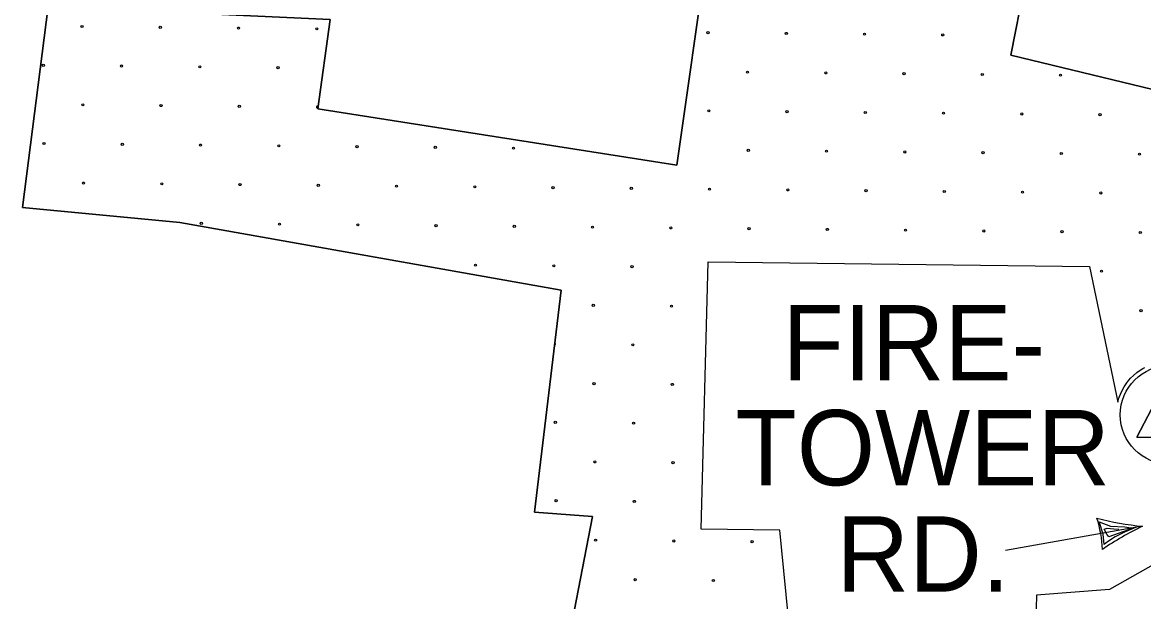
# Model space of a CAD drawing. Extents: x 1788175 to 1969470, y 584502 to 738744.
# Drawn here: x 1869052 to 1874562, y 624002 to 626848 of the extents above; entities that cross this region are included whole.
import ezdxf

# ---------------------------------------------------------------- set-up
doc = ezdxf.new("R2010")
doc.units = 0
for name, color, linetype in [('DESIGN - EROSION CONTROL - Devices', 7, 'Continuous'), ('DESIGN - ROW - Right-of-Way and Easement Labels', 7, 'Continuous'), ('DESIGN - SCRATCH - User 1', 7, 'Continuous'), ('DESIGN - UTILITIES - Cable (Underground) with Text', 7, 'Continuous'), ('SURVEY - DRAINAGE - Bridges', 7, 'Continuous')]:
    doc.layers.add(name, color=color, linetype=linetype)

msp = doc.modelspace()

# ---------------------------------------------------------------- linework, layer by layer
at = {"layer": 'DESIGN - EROSION CONTROL - Devices'}
for centre in [(1869344.7, 626827.7), (1869729.2, 626824), (1870113.8, 626820.3), (1870498.3, 626816.5), (1872421.1, 626797.9), (1872805.6, 626794.1), (1873190.2, 626790.4), (1873574.7, 626786.7), (1869154.2, 626637.3), (1869538.8, 626633.6), (1869923.3, 626629.8), (1870307.9, 626626.1), (1872615.2, 626603.7), (1872999.8, 626600), (1873384.3, 626596.2), (1873768.9, 626592.5), (1874153.4, 626588.8), (1869348.4, 626443.2), (1869732.9, 626439.4), (1870117.5, 626435.7), (1872424.8, 626413.3), (1872809.4, 626409.6), (1873193.9, 626405.8), (1873578.5, 626402.1), (1873963, 626398.4), (1874347.6, 626394.6), (1869158, 626252.8), (1869542.5, 626249), (1869927.1, 626245.3), (1870311.6, 626241.6), (1870696.2, 626237.8), (1871080.7, 626234.1), (1871465.3, 626230.4), (1872619, 626219.2), (1873003.5, 626215.4), (1873388.1, 626211.7), (1873772.6, 626208), (1874157.2, 626204.2), (1874541.7, 626200.5), (1869352.1, 626058.6), (1869736.7, 626054.9), (1870121.2, 626051.2), (1870505.8, 626047.4), (1870890.3, 626043.7), (1871274.9, 626040), (1871659.4, 626036.2), (1872044, 626032.5), (1872428.5, 626028.7), (1872813.1, 626025), (1873197.6, 626021.3), (1873582.2, 626017.5), (1873966.8, 626013.8), (1874351.3, 626010.1), (1869930.8, 625860.7), (1870315.4, 625857), (1870699.9, 625853.3), (1871084.5, 625849.5), (1871469, 625845.8), (1871853.6, 625842.1), (1872238.1, 625838.3), (1872622.7, 625834.6), (1873007.2, 625830.9), (1873391.8, 625827.1), (1873776.3, 625823.4), (1874160.9, 625819.7), (1874545.5, 625815.9), (1871278.6, 625655.4), (1871663.2, 625651.7), (1872047.7, 625647.9), (1874355, 625625.5), (1871857.3, 625457.5), (1872241.9, 625453.8), (1874549.2, 625431.4), (1872051.5, 625263.4), (1871861, 625073), (1872245.6, 625069.2), (1871670.6, 624882.6), (1872055.2, 624878.8), (1871864.8, 624688.4), (1872249.3, 624684.7), (1871674.4, 624498), (1872058.9, 624494.3), (1871868.5, 624303.9), (1872253.1, 624300.1), (1872637.6, 624296.4), (1872062.7, 624109.7), (1872447.2, 624106)]:
    msp.add_circle(centre, 5.28, dxfattribs=at)
for centre, start, end in [((1870502, 626432), 57.5732, 286.6517), ((1871666.9, 625267.1), 265.7028, 80.5737)]:
    msp.add_arc(centre, 5.28, start, end, dxfattribs=at)
at = {"layer": 'DESIGN - ROW - Right-of-Way and Easement Labels'}
for p, q in [((1874363.2, 624333.9), (1874343, 624393.7)), ((1874343, 624393.7), (1874399.4, 624372.5)), ((1874556.7, 624372.2), (1873882.8, 624253.4)), ((1874368.5, 624358.5), (1874382.8, 624363.2)), ((1874380.5, 624333.7), (1874368.5, 624358.5)), ((1874382.8, 624363.2), (1874415.7, 624359.3)), ((1874509.7, 624363), (1874391.3, 624320.6)), ((1874399.4, 624372.5), (1874469.8, 624369.9)), ((1874415.7, 624359.3), (1874440.8, 624357.3)), ((1874467.9, 624343.8), (1874421.7, 624319.5)), ((1874522, 624366.2), (1874467.9, 624343.8)), ((1874469.8, 624369.9), (1874509.7, 624363)), ((1874368.1, 624282.1), (1874363.2, 624333.9)), ((1874383.9, 624295.6), (1874368.1, 624282.1)), ((1874391.3, 624320.6), (1874380.5, 624333.7)), ((1874421.7, 624319.5), (1874383.9, 624295.6))]:
    msp.add_line(p, q, dxfattribs=at)
for centre, radius, start, end in [((1874684.3, 625752.7), 1386.4, 255.2793, 264.7178), ((1873827, 624243.6), 532.3, 1.5708, 18.4292), ((1875232, 622974.6), 1552.3, 115.7876, 124.2154)]:
    msp.add_arc(centre, radius, start, end, dxfattribs=at)
at = {"layer": 'DESIGN - SCRATCH - User 1'}
for points in [[(1875178.9, 624775.4), (1875505.2, 626404), (1874787.6, 626632.5), (1874755.4, 626482.5), (1873909.3, 626687.8), (1874045.9, 627379.2)], [(1873356, 627250.8), (1873295.2, 627077), (1872420.5, 627216.2), (1872267.3, 626146.2), (1870503.1, 626423.5), (1870563.9, 626862.8), (1869178.7, 626927), (1869051.7, 625938.2), (1869824.9, 625865.6), (1871699, 625532.2), (1871567.8, 624441.8), (1871853.6, 624419.6), (1871765.1, 623963.4), (1871934.9, 623951.3), (1871913.7, 622934.7), (1872822.6, 622612), (1872726.6, 621856.5)], [(1872825.2, 623836.5), (1872774.7, 624352.7), (1872387.9, 624358.3), (1872421.5, 625671.4), (1874295.3, 625649), (1874434.8, 624982.8), (1874440.2, 625001.7), (1874451.1, 625029.5), (1874466.3, 625057.8), (1874478.9, 625076.5), (1874489, 625089.3), (1874498.1, 625099.4), (1874512.5, 625113.7), (1874528.8, 625127.5), (1874540.5, 625136.4), (1874557.7, 625146.9), (1874568, 625152.6)], [(1875134.3, 624545.5), (1874895.9, 624310), (1874770.4, 624274.2), (1874394.8, 624060.9), (1874036, 624032.9), (1874030.4, 623836.5)]]:
    msp.add_lwpolyline(points, dxfattribs=at)
at = {"layer": 'DESIGN - UTILITIES - Cable (Underground) with Text'}
for points in [[(1874528.3, 624809.5), (1874853.1, 624809.9), (1874688.9, 625116.4), (1874528.3, 624809.5)], [(1874528.3, 624809.5), (1874688.9, 625116.4)], [(1874528.3, 624809.5), (1874853.1, 624809.9)]]:
    msp.add_lwpolyline(points, dxfattribs=at)
msp.add_circle((1874690, 624919.8), 242.9, dxfattribs=at)
at = {"layer": 'SURVEY - DRAINAGE - Bridges'}
for points in [[(1874041.5, 627361.9), (1873909.3, 626687.8), (1874755.4, 626482.5), (1874787.6, 626632.5), (1875505.2, 626404), (1875180.9, 624778.3)], [(1872726.6, 621856.5), (1872822.6, 622612), (1871913.7, 622934.7), (1871934.9, 623951.3), (1871765.1, 623963.4), (1871853.6, 624419.6), (1871567.8, 624441.8), (1871699, 625532.2), (1869824.9, 625865.6), (1869051.7, 625938.2), (1869178.7, 626927), (1870563.9, 626862.8), (1870503.1, 626423.5), (1872267.3, 626146.2), (1872420.5, 627216.2), (1873295.2, 627077), (1873331.5, 627236.7)]]:
    msp.add_lwpolyline(points, dxfattribs=at)

# ---------------------------------------------------------------- texts
at = {"layer": 'DESIGN - ROW - Right-of-Way and Easement Labels'}
for s, p in [('FIRE-', (1872786, 625089.3)), ('TOWER', (1872555.2, 624573.4)), ('RD.', (1873052, 624051))]:
    msp.add_text(s, height=370, dxfattribs=at).set_placement(p)

doc.saveas('drawing.dxf')
